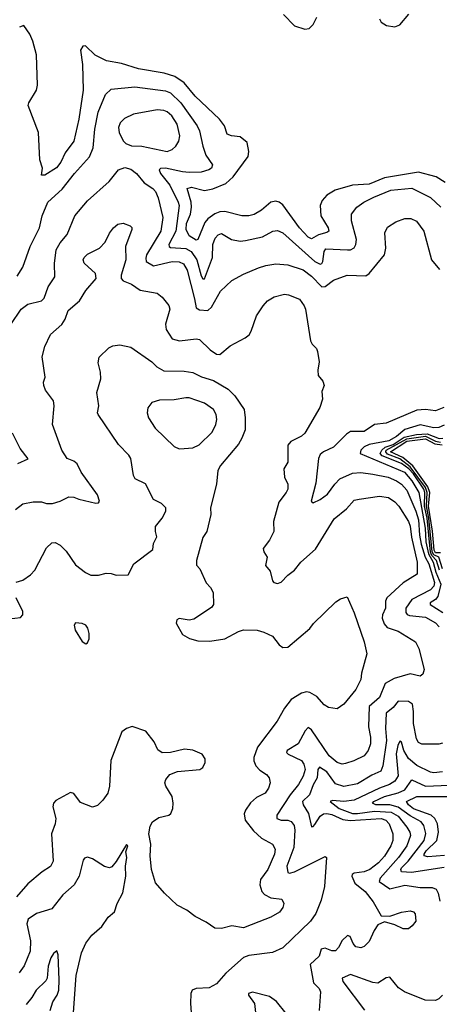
# Model space of a CAD drawing. Extents: x 1995161 to 2088924, y 769148 to 906007.
# Tile 290 of 335: x 2047486 to 2049957, y 871051 to 876850. Entities that reach past the tile are written whole.
import ezdxf

# ---------------------------------------------------------------- set-up
doc = ezdxf.new("R2010")
doc.units = 0

msp = doc.modelspace()

# ---------------------------------------------------------------- linework, layer by layer
at = {"layer": '0CON20XD'}
for points in [[(2049040.2, 876880.2), (2049105, 876813.6), (2049165, 876793.4), (2049191.6, 876798.4), (2049215, 876821.6), (2049235.1, 876864.9)], [(2049604.2, 876855), (2049615.4, 876835), (2049645.5, 876815), (2049695, 876808.6), (2049725, 876820), (2049777.5, 876882.5)], [(2049255.9, 875755), (2049260, 875695), (2049303.5, 875625), (2049306.7, 875605), (2049294.3, 875595.7), (2049246.6, 875583.4), (2049205, 875559.1), (2049185, 875568.7), (2049133.3, 875625), (2049035, 875760), (2049015, 875775.9), (2048995, 875782.1), (2048965, 875775.5), (2048911, 875729), (2048866.7, 875703.3), (2048835.9, 875694.1), (2048795, 875694.4), (2048695, 875719.9), (2048665, 875717.4), (2048635, 875706.7), (2048595, 875677), (2048576.6, 875655), (2048535.2, 875554.8), (2048525, 875550.9), (2048485, 875577.1), (2048465.6, 875615), (2048469.4, 875650.6), (2048491.9, 875705), (2048498.8, 875745), (2048495.9, 875775), (2048472.7, 875855), (2048497, 875863), (2048575, 875844.5), (2048623.6, 875853.6), (2048699.6, 875885), (2048743.1, 875925), (2048830.8, 876045), (2048835.7, 876074.3), (2048825, 876127.5), (2048785, 876159.3), (2048733.3, 876165), (2048708.6, 876175), (2048691.5, 876225), (2048662, 876265), (2048519.8, 876399.8), (2048455, 876478.2), (2048400.5, 876515), (2048336.2, 876535), (2048185, 876559.8), (2048085, 876592.5), (2047997.5, 876607.5), (2047930.8, 876640.8), (2047873.6, 876696.4), (2047857.5, 876695), (2047845, 876670), (2047856.7, 876586.7), (2047860.7, 876435), (2047834.3, 876265), (2047805.6, 876134.4), (2047753.6, 876065), (2047728.9, 876011.1), (2047703.3, 875976.7), (2047635, 875934.4), (2047615, 875933.8), (2047621.1, 875975), (2047604.8, 876025), (2047596.4, 876185), (2047537, 876345), (2047540.1, 876359.9), (2047584.7, 876435), (2047590.8, 876465), (2047585, 876643.3), (2047562.7, 876722.7), (2047545, 876765.5), (2047510, 876815), (2047485, 876806.7)], [(2047471.3, 875338.7), (2047505, 875392.5), (2047547.5, 875515), (2047603.2, 875625), (2047617.8, 875695), (2047652.3, 875775), (2047737.2, 875852.8), (2047808.8, 875945), (2047897.8, 876042.2), (2047919.3, 876095), (2047929.1, 876205), (2047948.6, 876305), (2047991.5, 876408.5), (2048025, 876440.5), (2048165, 876453.9), (2048345, 876430.7), (2048375, 876419.2), (2048435, 876360.7), (2048530.4, 876225), (2048544.7, 876194.7), (2048564.5, 876105.5), (2048582.2, 876052.2), (2048621.2, 875995), (2048616, 875975), (2048600, 875965), (2048555, 875951.5), (2048485, 875949.7), (2048445, 875953.1), (2048345, 875976.1), (2048316, 875974), (2048307.5, 875965), (2048314.7, 875945), (2048369.6, 875875), (2048419.8, 875775), (2048424.3, 875755), (2048405.2, 875605), (2048365.4, 875525), (2048365.6, 875515), (2048375, 875508.9), (2048465, 875502.7), (2048495, 875484.8), (2048529.3, 875435), (2048555, 875340.6), (2048565, 875324.4), (2048575, 875323.1), (2048620.9, 875449.1), (2048623.4, 875525), (2048637, 875563), (2048655, 875583.8), (2048675, 875591.2), (2048733.6, 875556.4), (2048785, 875546.5), (2048815, 875550), (2048915, 875571.5), (2048976, 875604), (2049005, 875608.5), (2049035, 875593.8), (2049225, 875426.8), (2049255, 875411.1), (2049265, 875414.5), (2049270.7, 875425), (2049278.8, 875485), (2049289.3, 875500.7), (2049415.9, 875494.1), (2049435, 875495.3), (2049455, 875506.5), (2049465.3, 875525), (2049469.2, 875555), (2049439.5, 875665), (2049440, 875705), (2049470.8, 875745), (2049513.1, 875775), (2049571.4, 875805), (2049671.2, 875845), (2049795, 875857.3), (2049905, 875802.7), (2049965.7, 875745.7)], [(2048355, 876074.1), (2048384.4, 876085), (2048406.5, 876105), (2048422.5, 876135), (2048428.4, 876165), (2048413.1, 876235), (2048383, 876283), (2048355, 876307.5), (2048335, 876315.9), (2048295, 876319.6), (2048156.2, 876293.8), (2048102.8, 876267.2), (2048078, 876242), (2048068.5, 876215), (2048071.5, 876185), (2048096.4, 876136.4), (2048111.7, 876121.7), (2048145, 876107.1), (2048205, 876104.4), (2048355, 876074.1)], [(2047433.1, 875055), (2047495.6, 875145), (2047535, 875174.5), (2047615, 875193.6), (2047630.5, 875209.5), (2047654, 875276), (2047693.7, 875336.3), (2047691.1, 875415), (2047700.4, 875495), (2047724.3, 875535.7), (2047765.8, 875584.2), (2047811.5, 875695), (2047885, 875782.5), (2048012.6, 875897.4), (2048068.8, 875965), (2048105, 875979.2), (2048140.3, 875970.3), (2048174.3, 875945), (2048219.9, 875889.9), (2048270.6, 875855), (2048285, 875838.6), (2048300.8, 875800.8), (2048329.7, 875685), (2048318, 875605), (2048233.8, 875465), (2048228.2, 875445), (2048231.5, 875425), (2048275, 875400.9), (2048385, 875425.2), (2048425, 875423.1), (2048451.7, 875411.7), (2048472.7, 875375), (2048515.8, 875205.8), (2048525, 875153.3), (2048545, 875142), (2048595, 875136.7), (2048615, 875156.2), (2048668.3, 875251.7), (2048735, 875314.4), (2048805, 875351.9), (2048892, 875388), (2048935, 875402.7), (2048995, 875411.5), (2049065, 875407.1), (2049155, 875375.9), (2049205, 875340), (2049265, 875276.9), (2049285, 875279.4), (2049335, 875316.9), (2049415.4, 875344.6), (2049525, 875341.5), (2049545, 875354.3), (2049634.2, 875465), (2049641.9, 875505), (2049636.5, 875595), (2049652, 875628), (2049700.5, 875659.5), (2049755, 875678.2), (2049788.8, 875678.8), (2049823.1, 875663.1), (2049866.4, 875605), (2049911.8, 875435), (2049958, 875378)], [(2049991.6, 875891.6), (2049938.5, 875925), (2049835, 875951.6), (2049635, 875918.5), (2049545, 875880.7), (2049445, 875874.8), (2049343.7, 875846.3), (2049295, 875816.9), (2049267.8, 875785), (2049255.9, 875755)], [(2047461.4, 873965), (2047505, 873997.8), (2047565, 874010.6), (2047615, 874010.5), (2047645, 873999.7), (2047680, 874000), (2047725, 874014.3), (2047775, 874039.4), (2047805, 874038.1), (2047835, 874025.6), (2047935, 874003.5), (2047950, 874005), (2047955.5, 874015), (2047945, 874051.2), (2047848.6, 874185), (2047824.4, 874235), (2047805, 874250.6), (2047765, 874266.2), (2047734.4, 874315), (2047678.5, 874465), (2047689.5, 874575), (2047685.6, 874605), (2047638.3, 874668.3), (2047628.2, 874695), (2047626.9, 874715), (2047635.6, 874745), (2047619.2, 874865), (2047634.4, 874925), (2047668, 874995), (2047735, 875054.4), (2047754.1, 875085.9), (2047772.4, 875137.6), (2047838.1, 875195), (2047875, 875255.7), (2047935.8, 875325), (2047932, 875355), (2047865, 875416.2), (2047860, 875435), (2047865, 875450), (2047885, 875468.1), (2047955.6, 875504.4), (2047990.5, 875539.5), (2048015, 875592.5), (2048038.8, 875625), (2048064.4, 875645.6), (2048095, 875652), (2048137.5, 875635), (2048145.9, 875625.9), (2048146.2, 875615), (2048108.8, 875515), (2048111.9, 875435), (2048082.9, 875345), (2048084.3, 875325), (2048095, 875312.9), (2048145, 875291.4), (2048195, 875256.5), (2048295, 875238.6), (2048325.5, 875215.5), (2048365, 875166.2), (2048370.8, 875145), (2048345, 875057.5), (2048349.1, 875025), (2048385, 874970.6), (2048428.1, 874958.1)], [(2048428.1, 874958.1), (2048525, 874970), (2048545, 874967.3), (2048608.6, 874905), (2048645, 874880.9), (2048665, 874878.2), (2048725, 874930), (2048814.2, 874975.8), (2048836.8, 874993.2), (2048850, 875015), (2048880, 875105), (2048919.2, 875165), (2048946.2, 875195), (2048985, 875218.1), (2049045, 875232.5), (2049068.9, 875228.9), (2049133.4, 875203.4), (2049162, 875165), (2049169.2, 875145), (2049199.5, 874959.5), (2049209.3, 874939.3), (2049233.6, 874913.6), (2049240, 874895), (2049248.8, 874835), (2049241.2, 874785), (2049243.8, 874755), (2049270.7, 874720.7), (2049280, 874695), (2049265, 874660), (2049270, 874615), (2049253.9, 874566.1), (2049165.7, 874415), (2049145, 874397.1), (2049083.3, 874365), (2049066.1, 874343.9), (2049065.8, 874245), (2049042.5, 874205), (2049046, 874155), (2049064.2, 874115), (2049064.3, 874085), (2049055.7, 874065), (2049011.5, 874008.5), (2048980.5, 873895), (2048982.9, 873835), (2048956.9, 873785), (2048920.6, 873735), (2048924.3, 873715), (2048942.5, 873685), (2048934.4, 873635), (2048961.2, 873601.2), (2048974.4, 873545), (2048982, 873535), (2049005, 873528.6), (2049025, 873537.1), (2049065, 873578.5), (2049105, 873608.5), (2049141.5, 873655), (2049228.4, 873731.6), (2049338.9, 873911.1), (2049411.4, 873968.6), (2049455, 874020), (2049484.2, 874025.8), (2049605, 874042.9), (2049657.5, 874035), (2049695, 874010.9), (2049719.6, 873985), (2049775, 873894.4), (2049786.2, 873866.2), (2049792.5, 873802.5), (2049826.5, 873655), (2049826.9, 873585), (2049745, 873532.9), (2049648.2, 873445), (2049640, 873425), (2049640, 873385), (2049622.4, 873345), (2049621.4, 873325), (2049632.1, 873292.1), (2049650.2, 873270.2), (2049715, 873248.2), (2049817.1, 873185), (2049836.7, 873146.7), (2049867.9, 873022.1), (2049860, 872995), (2049845, 872984), (2049785, 872998.1), (2049690.8, 872969.2), (2049639.2, 872940.8), (2049605, 872857.5), (2049543.6, 872805), (2049540.3, 872685), (2049551.5, 872625), (2049551.5, 872585), (2049538.5, 872545), (2049514.4, 872515), (2049454, 872485), (2049405, 872469.2), (2049385, 872466.1), (2049355, 872475.3), (2049308.8, 872515), (2049205, 872667.5), (2049185, 872680.6), (2049168, 872662), (2049126.7, 872585), (2049062, 872545), (2049057.5, 872535), (2049066.9, 872525), (2049145, 872486.4), (2049159.4, 872465), (2049166.6, 872435), (2049154.7, 872395), (2049128.8, 872345), (2049079.5, 872285), (2049000, 872165), (2049000, 872145), (2049025, 872136.1), (2049065, 872136.2), (2049085, 872127.8), (2049101.5, 872105), (2049107.2, 872077.2), (2049101.1, 871975), (2049058.9, 871865), (2049065, 871827.5), (2049075, 871822.7), (2049105, 871830.8), (2049285, 871922.5), (2049292.5, 871915), (2049281.4, 871745), (2049261.9, 871665), (2049230.6, 871585), (2049198.5, 871541.5), (2049035, 871382.9), (2048975, 871357.1), (2048835, 871338.5), (2048805, 871326.9), (2048699.5, 871235), (2048645, 871170.8), (2048601.2, 871148.8), (2048525, 871144.2), (2048501.2, 871135), (2048494.3, 871115), (2048491.2, 871055), (2048499.4, 870949.4)], [(2047465, 873537.5), (2047505, 873548.8), (2047550, 873580), (2047575, 873608), (2047645, 873738.8), (2047675, 873769.2), (2047695, 873770), (2047725, 873755.8), (2047760, 873720), (2047815, 873640), (2047873.4, 873593.4), (2047905, 873578.8), (2047949.3, 873579.3), (2047995, 873590), (2048025, 873588.8), (2048055, 873578.8), (2048125, 873580), (2048157.5, 873645), (2048270.7, 873729.3), (2048273.8, 873765), (2048294, 873805), (2048286, 873835), (2048286.2, 873865), (2048326, 873915), (2048346.2, 873955), (2048346.2, 873975), (2048320.5, 874000.5), (2048273.3, 874025), (2048226.6, 874116.6), (2048165.5, 874145.5), (2048155.6, 874165), (2048141.1, 874265), (2048129.4, 874285), (2048068.3, 874348.3), (2047948, 874525), (2047944, 874535), (2047952.9, 874575), (2047940, 874655), (2047964.3, 874735), (2047962, 874775), (2047948.3, 874828.3), (2047955, 874862.5), (2048011.7, 874918.3), (2048035, 874928.6), (2048075, 874934.3), (2048141.2, 874921.2), (2048265.2, 874835.2), (2048294.2, 874805), (2048335, 874782.1), (2048455, 874780.9), (2048505, 874771.8), (2048557.4, 874747.4), (2048627.5, 874725), (2048714.7, 874674.7), (2048753.8, 874633.8), (2048807.8, 874555), (2048814.6, 874504.6), (2048813.1, 874435), (2048794.4, 874385), (2048775, 874350.8), (2048669.2, 874225), (2048652.9, 874195), (2048644.2, 874115), (2048608.8, 873975), (2048612.5, 873935), (2048587.5, 873835), (2048565, 873800), (2048526.7, 873665), (2048527.5, 873637.5), (2048547.5, 873615), (2048585, 873532.5), (2048610, 873505), (2048625.5, 873475.5), (2048628.1, 873405), (2048615, 873387.5), (2048510.7, 873319.3), (2048485, 873312.9), (2048425, 873323.3), (2048412.5, 873315), (2048407.5, 873295), (2048445, 873228.8), (2048486.7, 873205), (2048535, 873191.9), (2048605, 873189.2), (2048695, 873204.5), (2048775, 873247.3), (2048805, 873256.4), (2048885, 873254.5), (2048923.8, 873243.8), (2048975, 873219.2), (2049015, 873168), (2049035, 873152.5), (2049065, 873153.8), (2049194, 873265), (2049215.8, 873294.2), (2049348.3, 873421.7), (2049375, 873440), (2049415, 873450), (2049456.4, 873356.4), (2049515.5, 873185), (2049530.8, 873115), (2049499.4, 873000.6), (2049495, 872963.3), (2049466.5, 872905), (2049395, 872818), (2049355, 872792), (2049305, 872800), (2049278.8, 872815), (2049235, 872864.2), (2049195, 872887.5), (2049175, 872890.8), (2049145, 872882.9), (2049085, 872845.7), (2049045.7, 872795), (2049001.7, 872718.3), (2048885.6, 872565), (2048865.6, 872505), (2048864.5, 872484.5), (2048877.1, 872455), (2048900.6, 872430.6), (2048940, 872405), (2048955.8, 872385), (2048960.8, 872355), (2048950.8, 872325), (2048931.2, 872295), (2048880.3, 872269.7), (2048845, 872238), (2048815.4, 872194.6), (2048808, 872172), (2048814.5, 872135), (2048862.8, 872072.8), (2048909.6, 872029.6), (2048974.4, 871995), (2048990, 871965), (2048985.9, 871935), (2048946.9, 871845), (2048903.7, 871786.3), (2048900.9, 871755), (2048912.5, 871715), (2048927.9, 871697.9), (2048965, 871678.9), (2049029.7, 871669.7), (2049042, 871645), (2049035, 871621.2), (2049016.1, 871593.9), (2048965, 871564.4), (2048895, 871536.9)], [(2048425, 874322.9), (2048455, 874324.2), (2048505, 874327.8), (2048544, 874346), (2048619.8, 874420.2), (2048641.8, 874465), (2048646.2, 874495), (2048643.5, 874525), (2048626.5, 874555), (2048575, 874592.5), (2048485, 874622.1), (2048465, 874623.6), (2048395, 874610.6), (2048310, 874610), (2048264.4, 874595.6), (2048240.8, 874565), (2048236.9, 874535), (2048244.3, 874505), (2048284.2, 874445), (2048395, 874335.8), (2048425, 874322.9)], [(2049984.3, 874565.7), (2049935, 874545.4), (2049875, 874553.7), (2049825, 874551.2), (2049645, 874474.5), (2049575, 874466.7), (2049513.8, 874425), (2049435, 874423.9), (2049410.9, 874409.1), (2049335, 874331.8), (2049274.2, 874305.8), (2049255, 874288.9), (2049245.8, 874265), (2049229.3, 874120.7), (2049202.9, 874015), (2049214.3, 874004.3), (2049255, 874023.9), (2049298.8, 874055), (2049341.3, 874115), (2049372.1, 874145), (2049445, 874178.9), (2049495, 874183.5), (2049565, 874174.3), (2049655, 874154.8), (2049705, 874133.3), (2049735, 874114.7), (2049765, 874079.7), (2049819.8, 873955), (2049835.1, 873905), (2049840.5, 873815), (2049850.7, 873760.7), (2049874.7, 873685), (2049896.2, 873645), (2049928.5, 873535), (2049925, 873514), (2049905, 873492.5), (2049795.4, 873434.6), (2049760.3, 873385), (2049759.1, 873359.1), (2049767.2, 873347.2), (2049781.3, 873341.3), (2049875, 873331.8), (2049935, 873298.4), (2049957.1, 873275)], [(2049985, 874461.8), (2049955, 874447.9), (2049925, 874445.9), (2049845, 874463.7), (2049753.8, 874436.2), (2049705, 874394.8), (2049660.1, 874369.9), (2049545, 874348.2), (2049513.9, 874335), (2049495.4, 874315), (2049491.1, 874295), (2049529, 874279), (2049751.7, 874185), (2049795, 874133.9), (2049836.4, 874065), (2049874.7, 873855.3), (2049878, 873775), (2049892.6, 873705), (2049921.1, 873655), (2049936.5, 873596.5), (2049965.9, 873525), (2049948, 873452), (2049935, 873436), (2049902.7, 873415), (2049902.3, 873405), (2049978.7, 873358.7)], [(2047475, 874236), (2047536.2, 874263.8), (2047490, 874325), (2047444.7, 874414.7)], [(2049957.4, 873607.4), (2049940.9, 873665), (2049913.4, 873693.4), (2049904.8, 873714.8), (2049885, 873915), (2049869.3, 873985), (2049871.3, 874065), (2049865, 874085.4), (2049805, 874174.6), (2049778, 874205), (2049735, 874237), (2049621, 874281), (2049609, 874295), (2049619.6, 874315), (2049638.4, 874331.6), (2049685, 874347.4), (2049749.5, 874390.5), (2049822.4, 874407.6), (2049885, 874410.5), (2049956.8, 874383.2), (2049978, 874385)], [(2049976.6, 873616.6), (2049955.1, 873684.9), (2049925, 873698.8), (2049915.6, 873715), (2049896.2, 873915), (2049880.7, 873985), (2049886.5, 874065), (2049875.6, 874095.6), (2049786.4, 874216.4), (2049725, 874263.6), (2049651.2, 874291.2), (2049642.3, 874305), (2049644.8, 874315), (2049765, 874381.6), (2049875, 874397.2), (2049935, 874367.1), (2049965, 874361.6)], [(2049965, 873710.2), (2049935, 873709.6), (2049926.4, 873725), (2049917.9, 873837.9), (2049893, 873985), (2049901.6, 874065), (2049889.5, 874099.5), (2049801.6, 874221.6), (2049742.4, 874272.4), (2049670.2, 874305), (2049765, 874368), (2049875, 874381.5), (2049931.7, 874351.7), (2049974.5, 874345.5)], [(2047425, 873320.8), (2047490.6, 873329.4), (2047504.2, 873345), (2047505.6, 873365), (2047464.5, 873445)], [(2047875, 873173.3), (2047885, 873180), (2047895.9, 873204.1), (2047896, 873235), (2047886.8, 873266.8), (2047875, 873283.3), (2047855, 873293.3), (2047815, 873297.5), (2047806.7, 873285), (2047812, 873255), (2047855, 873187.5), (2047875, 873173.3)], [(2049975, 872589.5), (2049955, 872582.9), (2049855, 872582.5), (2049835, 872592.2), (2049822.2, 872615), (2049804.4, 872705), (2049805.6, 872775), (2049798.5, 872818.5), (2049775, 872834.7), (2049715, 872837.3), (2049685, 872800), (2049643.4, 872765), (2049641.2, 872675), (2049646.9, 872605), (2049625.3, 872455), (2049612.5, 872425), (2049559, 872401), (2049475, 872349.7), (2049395, 872333.3), (2049345, 872349.7), (2049295, 872420), (2049252.2, 872447.8), (2049241.8, 872435), (2049238.7, 872385), (2049215, 872344.6), (2049192, 872285), (2049151.4, 872245), (2049155.2, 872225), (2049186.2, 872175), (2049205, 872097.1), (2049215, 872098.5), (2049225, 872109.2), (2049255, 872159.8), (2049275, 872172.1), (2049295, 872175.2), (2049325, 872169.5), (2049389.9, 872139.9), (2049433, 872133), (2049615.1, 872145.1), (2049643.1, 872135), (2049662.5, 872115), (2049682.9, 872055), (2049684.2, 872015.8), (2049672.5, 871985), (2049635, 871924), (2049598.4, 871885), (2049547.3, 871845), (2049515, 871830.7), (2049456.5, 871823.5), (2049444.1, 871815.9), (2049441.5, 871805), (2049460.6, 871765), (2049520, 871715), (2049567.8, 871655), (2049615, 871572.5), (2049665, 871571.2), (2049733.9, 871593.9), (2049785, 871601.9), (2049805, 871595.8), (2049814.4, 871584.4), (2049818.7, 871541.3), (2049797.6, 871512.4), (2049775, 871496.2), (2049745, 871496.2), (2049695, 871520), (2049635, 871537.5), (2049595, 871520), (2049573.2, 871486.8), (2049545, 871421.2), (2049515, 871391.4), (2049494.3, 871384.3), (2049465, 871389.2), (2049449.4, 871409.4), (2049431.3, 871451.3), (2049415.7, 871455.7), (2049385, 871427.8), (2049362.9, 871385), (2049345, 871365.6), (2049325, 871366.4), (2049285, 871381.2), (2049261.4, 871375), (2049249.5, 871335), (2049196.4, 871285), (2049216.9, 871176.9), (2049250, 871145), (2049256.9, 871125), (2049250, 871015)], [(2048895, 871536.9), (2048805, 871501.5), (2048735, 871512.5), (2048675, 871496.9), (2048635, 871499.2), (2048585, 871535.7), (2048518.7, 871568.7), (2048470, 871605), (2048414, 871635), (2048338, 871705), (2048285, 871767.5), (2048261.9, 871845), (2048254.3, 871925), (2048258.1, 871995), (2048246.7, 872055), (2048255, 872100), (2048267.5, 872125), (2048305, 872151.1), (2048363.8, 872165), (2048376, 872175), (2048387.5, 872205), (2048390.8, 872235), (2048384, 872275), (2048346.2, 872335), (2048341.2, 872355), (2048346.2, 872375), (2048371.2, 872405), (2048415, 872421.9), (2048546.7, 872435), (2048564.1, 872445.9), (2048578.8, 872475), (2048577.7, 872497.7), (2048560, 872525), (2048505, 872547.5), (2048456.1, 872553.9), (2048374.2, 872534.2), (2048325, 872532), (2048299.5, 872549.5), (2048277.3, 872597.3), (2048229.7, 872659.7), (2048147.9, 872687.9), (2048115, 872675.6), (2048088, 872655), (2048023.2, 872486.8), (2048014.3, 872335.7), (2048004.3, 872295), (2047976.3, 872253.7), (2047945, 872222), (2047915, 872212.5), (2047845, 872240), (2047805, 872292), (2047785, 872299.2), (2047699.1, 872250.9), (2047686, 872235), (2047681.4, 872215), (2047700, 872145), (2047695.4, 872115), (2047673.2, 872055), (2047684, 871895), (2047668.1, 871861.9), (2047619.1, 871830.9), (2047535, 871760.5), (2047467.5, 871685)], [(2049975, 872420.3), (2049924.3, 872414.3), (2049905, 872418.2), (2049825, 872457.5), (2049775, 872498.4), (2049748.6, 872545), (2049735, 872595.8), (2049725, 872600.8), (2049712.3, 872575), (2049703, 872527), (2049714, 872396), (2049695.5, 872364.5), (2049664.3, 872345.7), (2049605, 872324.5), (2049455, 872254.2), (2049394.8, 872244.8), (2049328.2, 872251.8), (2049314.7, 872244.7), (2049367.9, 872205), (2049445, 872175.5), (2049475, 872174.5), (2049575, 872188.8), (2049673.2, 872183.2), (2049715, 872158.4), (2049766.8, 872095), (2049784.2, 872065), (2049788.3, 872045), (2049766.3, 871985), (2049716.8, 871915), (2049608.8, 871795), (2049602.1, 871775), (2049665, 871731.2), (2049755, 871753.6), (2049845, 871739.3), (2049915, 871739.3), (2049938.3, 871728.3), (2049951.3, 871705), (2049959.4, 871659.4)], [(2049985, 871857.5), (2049793.3, 871826.7), (2049735, 871831.9), (2049729.8, 871845), (2049734.6, 871854.6), (2049773.8, 871895), (2049867, 872015), (2049877.4, 872057.4), (2049866.7, 872105), (2049850, 872125), (2049785, 872161.5), (2049715, 872212.3), (2049665, 872225.1), (2049582.5, 872225), (2049564, 872235), (2049571.3, 872245), (2049635, 872274.6), (2049713.9, 872296.1), (2049755, 872314.8), (2049795, 872373.4), (2049875, 872336), (2050015, 872341)], [(2049987.1, 871927.1), (2049888.9, 871918.9), (2049867.9, 871925), (2049867.3, 871935), (2049879.8, 871955), (2049943.3, 872015), (2049952.8, 872065), (2049945.5, 872115), (2049929.8, 872145), (2049908.9, 872165), (2049805, 872202.4), (2049775.2, 872225), (2049764.6, 872245), (2049825, 872275.2), (2050002.5, 872275)], [(2047802.6, 871002.6), (2047818.5, 871221.5), (2047851.1, 871355), (2047875, 871412), (2047910.9, 871459.1), (2047970.2, 871509.8), (2048008.1, 871565), (2048044, 871595), (2048059.5, 871645), (2048093.2, 871706.8), (2048110.4, 871805), (2048108.9, 871865), (2048116.7, 871915), (2048110.9, 871949.1), (2048123.3, 871985), (2048115, 871993.3), (2048055, 871891.4), (2048028.9, 871861.1), (2048015, 871854.2), (2047985, 871862.9), (2047915, 871908.9), (2047885, 871916.9), (2047867.5, 871912.5), (2047859.5, 871900.5), (2047836.2, 871805), (2047807.5, 871755), (2047740, 871695), (2047675, 871612.5), (2047585, 871585.4), (2047536.9, 871553.1), (2047528.2, 871525), (2047549.2, 871425), (2047547.5, 871365), (2047512.7, 871277.3), (2047483.5, 871236.5)], [(2047665.8, 871015), (2047682.3, 871065), (2047707.2, 871105), (2047716, 871135), (2047719.4, 871195), (2047713.3, 871343.3), (2047705, 871366.2), (2047685, 871350.6), (2047668.9, 871325), (2047654.4, 871275.6), (2047648, 871205), (2047640.4, 871189.6), (2047583.2, 871135), (2047558.7, 871091.3), (2047525, 871050.9)], [(2049975, 871104.4), (2049955, 871082.7), (2049935, 871073.6), (2049873.3, 871075), (2049752, 871125), (2049717.4, 871147.4), (2049665, 871211.9), (2049645, 871207.5), (2049595, 871175.4), (2049565, 871180), (2049435, 871226.1), (2049384.3, 871205), (2049388.5, 871185), (2049516.5, 871016.5)], [(2049055, 870996.7), (2048997.9, 871067.9), (2048956.6, 871096.6), (2048856.8, 871123.2), (2048834.3, 871115.7), (2048834.3, 871105), (2048868.1, 871055), (2048875, 871003.3)]]:
    msp.add_lwpolyline(points, dxfattribs=at)

doc.saveas('drawing.dxf')
